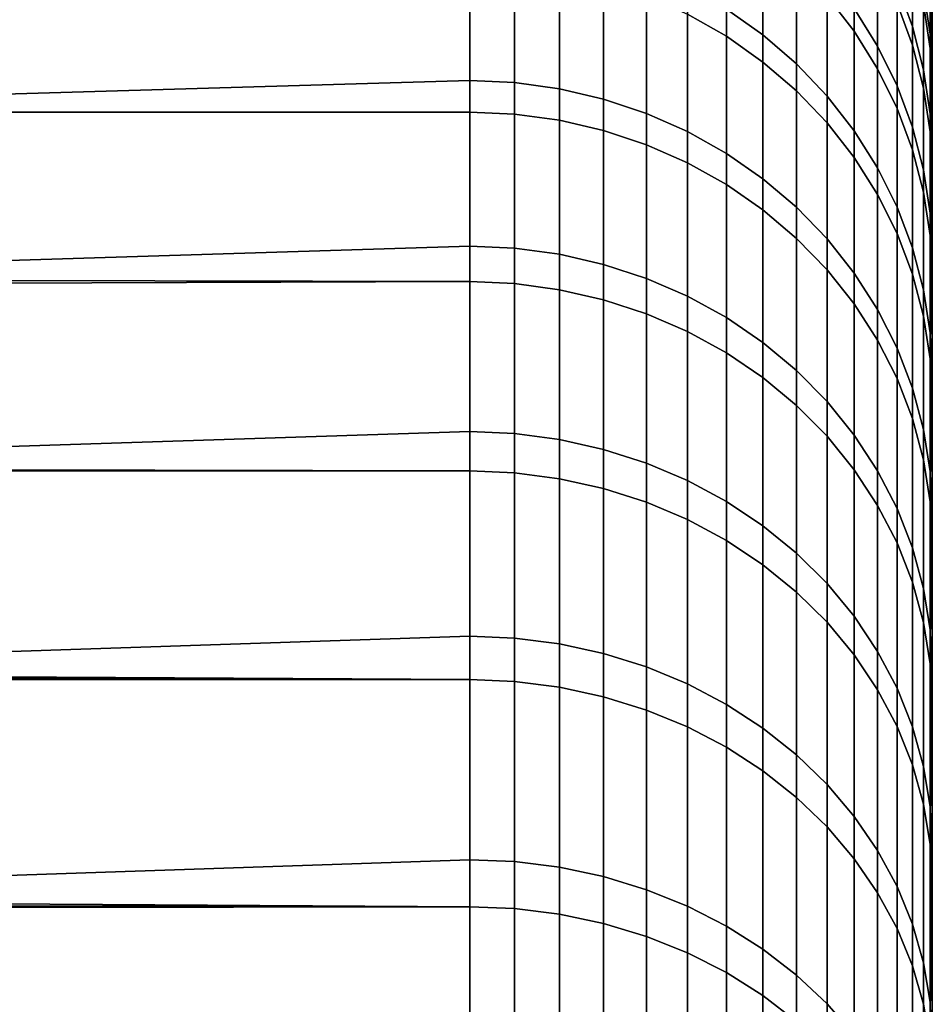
# Model space of a CAD drawing. Header units: metres. Extents: x -28 to 70, y -218 to 28.
# Tile 462 of 463: x 68.47 to 70.44, y 16.75 to 18.87. Entities that reach past the tile are written whole.
import ezdxf

# ---------------------------------------------------------------- set-up
doc = ezdxf.new("R2010")
doc.units = ezdxf.units.M
doc.layers.add('solid_10_261_432_XXX', color=7, linetype='CONTINUOUS')

msp = doc.modelspace()

# ---------------------------------------------------------------- linework, layer by layer
at = {"layer": 'solid_10_261_432_XXX'}
for points in [[(69.909531, 18.885468, 107.783226), (69.909531, 19.162983, 108.700066), (69.993835, 19.114384, 108.713509), (69.993835, 18.837572, 107.798988)], [(69.993835, 19.164396, 119.102211), (69.993835, 18.896404, 120.019348), (70.072784, 18.84071, 120.00161), (70.072784, 19.107912, 119.087173)], [(70.211639, 18.924404, 108.766052), (70.211639, 19.154535, 109.683624), (70.270195, 19.077595, 109.700966), (70.270195, 18.848387, 108.787071)], [(69.993835, 18.837572, 107.798988), (69.993835, 19.114384, 108.713509), (70.072784, 19.058046, 108.729088), (70.072784, 18.782051, 107.817268)], [(70.270195, 19.118101, 118.11515), (70.270195, 18.897705, 119.031204), (70.32074, 18.816305, 119.009537), (70.32074, 19.035753, 118.097427)], [(70.36277, 19.123415, 117.161324), (70.36277, 18.948954, 118.078743), (70.395882, 18.858541, 118.05928), (70.395882, 19.032171, 117.14624)], [(70.072784, 19.107912, 119.087173), (70.072784, 18.84071, 120.00161), (70.145622, 18.777905, 119.981598), (70.145622, 19.044216, 119.070213)], [(70.36277, 18.908804, 109.738998), (70.36277, 19.092091, 110.654694), (70.395882, 19.000996, 110.670662), (70.395882, 18.818583, 109.759331)], [(70.270195, 18.848387, 108.787071), (70.270195, 19.077595, 109.700966), (70.32074, 18.995419, 109.719482), (70.32074, 18.7672, 108.809532)], [(69.439003, 19.056515, 120.070358), (64.5, 18.923189, 120.474022), (64.5, 18.597454, 121.357628), (69.439003, 18.742018, 120.981171)], [(69.535652, 18.737631, 120.979538), (69.535652, 19.052055, 120.068932), (69.439003, 19.056515, 120.070358), (69.439003, 18.742018, 120.981171)], [(69.535652, 19.052055, 120.068932), (69.535652, 18.737631, 120.979538), (69.632835, 18.724245, 120.974548), (69.632835, 19.038445, 120.064598)], [(70.072784, 18.782051, 107.817268), (70.072784, 19.058046, 108.729088), (70.145622, 18.994516, 108.746658), (70.145622, 18.71944, 107.837875)], [(70.419769, 19.066971, 116.214897), (70.419769, 18.93816, 117.130699), (70.434181, 18.842293, 117.114853), (70.434181, 18.970451, 116.20369)], [(69.632835, 19.038445, 120.064598), (69.632835, 18.724245, 120.974548), (69.728157, 18.701986, 120.966263), (69.728157, 19.015814, 120.057388)], [(70.145622, 19.044216, 119.070213), (70.145622, 18.777905, 119.981598), (70.211639, 18.708591, 119.959518), (70.211639, 18.973921, 119.051498)], [(70.32074, 19.035753, 118.097427), (70.32074, 18.816305, 119.009537), (70.36277, 18.730507, 118.986694), (70.36277, 18.948954, 118.078743)], [(70.395882, 19.032171, 117.14624), (70.395882, 18.858541, 118.05928), (70.419769, 18.765388, 118.03923), (70.419769, 18.93816, 117.130699)], [(70.419769, 18.907139, 110.687103), (70.419769, 19.044762, 111.601616), (70.434181, 18.948355, 111.613762), (70.434181, 18.811428, 110.703873)], [(70.434181, 18.948355, 111.613762), (70.434181, 19.041296, 112.529182), (70.439003, 18.90535, 112.105865), (70.439003, 18.853239, 111.643013)], [(69.728157, 19.015814, 120.057388), (69.728157, 18.701986, 120.966263), (69.820686, 18.671072, 120.954742), (69.820686, 18.984381, 120.047371)], [(20.076035, 18.673742, 106.838203), (19.885538, 18.893141, 107.438812), (69.439003, 18.997185, 107.746445), (69.439003, 18.673933, 106.838699)], [(69.535652, 18.992741, 107.74791), (69.535652, 18.669561, 106.840378), (69.439003, 18.673933, 106.838699), (69.439003, 18.997185, 107.746445)], [(69.535652, 18.669561, 106.840378), (69.535652, 18.992741, 107.74791), (69.632835, 18.979172, 107.75238), (69.632835, 18.656223, 106.84549)], [(69.820686, 18.984381, 120.047371), (69.820686, 18.671072, 120.954742), (69.909531, 18.6318, 120.940117), (69.909531, 18.944448, 120.034653)], [(70.145622, 18.71944, 107.837875), (70.145622, 18.994516, 108.746658), (70.211639, 18.924404, 108.766052), (70.211639, 18.650345, 107.860626)], [(70.32074, 18.7672, 108.809532), (70.32074, 18.995419, 109.719482), (70.36277, 18.908804, 109.738998), (70.36277, 18.681625, 108.833199)], [(70.395882, 18.818583, 109.759331), (70.395882, 19.000996, 110.670662), (70.419769, 18.907139, 110.687103), (70.419769, 18.725628, 109.780281)], [(70.439003, 16.499998, 114), (70.439003, 18.999969, 113.965889), (70.439003, 18.995096, 114.431671)], [(70.439003, 16.499998, 114), (70.439003, 16.479481, 113.177376), (70.439003, 18.993423, 113.500168), (70.439003, 18.999969, 113.965889)], [(70.439003, 16.499998, 114), (70.439003, 18.995096, 114.431671), (70.439003, 18.978806, 114.897171), (70.439003, 16.479481, 114.822624)], [(70.439003, 16.479481, 113.177376), (70.439003, 18.975464, 113.034737), (70.439003, 18.993423, 113.500168)], [(69.632835, 18.656223, 106.84549), (69.632835, 18.979172, 107.75238), (69.728157, 18.95661, 107.759804), (69.728157, 18.634047, 106.853996)], [(70.211639, 18.973921, 119.051498), (70.211639, 18.708591, 119.959518), (70.270195, 18.633442, 119.935585), (70.270195, 18.897705, 119.031204)], [(70.434181, 18.970451, 116.20369), (70.439003, 18.861574, 116.289322), (70.439003, 16.418026, 115.642677), (70.439003, 18.912025, 115.826271)], [(70.434181, 18.970451, 116.20369), (70.434181, 18.842293, 117.114853), (70.439003, 18.861574, 116.289322)], [(70.439003, 16.479481, 114.822624), (70.439003, 18.978806, 114.897171), (70.439003, 18.951113, 115.362106)], [(70.439003, 16.479481, 113.177376), (70.439003, 16.418026, 112.357323), (70.439003, 18.946098, 112.569847), (70.439003, 18.975464, 113.034737)], [(69.728157, 18.634047, 106.853996), (69.728157, 18.95661, 107.759804), (69.820686, 18.925274, 107.770119), (69.820686, 18.603245, 106.865807)], [(69.909531, 18.944448, 120.034653), (69.909531, 18.6318, 120.940117), (69.993835, 18.584549, 120.922516), (69.993835, 18.896404, 120.019348)], [(70.36277, 18.948954, 118.078743), (70.36277, 18.730507, 118.986694), (70.395882, 18.641136, 118.962898), (70.395882, 18.858541, 118.05928)], [(70.434181, 18.948355, 111.613762), (70.439003, 18.853239, 111.643013), (70.439003, 18.789793, 111.181541)], [(70.434181, 18.811428, 110.703873), (70.434181, 18.948355, 111.613762), (70.439003, 18.789793, 111.181541), (70.439003, 18.715059, 110.721802)], [(70.439003, 16.479481, 114.822624), (70.439003, 18.951113, 115.362106), (70.439003, 18.912025, 115.826271), (70.439003, 16.418026, 115.642677)], [(70.439003, 16.418026, 112.357323), (70.439003, 18.90535, 112.105865), (70.439003, 18.946098, 112.569847)], [(69.820686, 18.603245, 106.865807), (69.820686, 18.925274, 107.770119), (69.909531, 18.885468, 107.783226), (69.909531, 18.564116, 106.880814)], [(70.211639, 18.650345, 107.860626), (70.211639, 18.924404, 108.766052), (70.270195, 18.848387, 108.787071), (70.270195, 18.575428, 107.885284)], [(70.419769, 18.93816, 117.130699), (70.419769, 18.765388, 118.03923), (70.434181, 18.670395, 118.018784), (70.434181, 18.842293, 117.114853)], [(70.270195, 18.897705, 119.031204), (70.270195, 18.633442, 119.935585), (70.32074, 18.553181, 119.910019), (70.32074, 18.816305, 119.009537)], [(70.36277, 18.681625, 108.833199), (70.36277, 18.908804, 109.738998), (70.395882, 18.818583, 109.759331), (70.395882, 18.592487, 108.857849)], [(70.419769, 18.725628, 109.780281), (70.419769, 18.907139, 110.687103), (70.434181, 18.811428, 110.703873), (70.434181, 18.630835, 109.801643)], [(70.439003, 16.418026, 112.357323), (70.439003, 16.315695, 111.540733), (70.439003, 18.853239, 111.643013), (70.439003, 18.90535, 112.105865)], [(69.909531, 18.564116, 106.880814), (69.909531, 18.885468, 107.783226), (69.993835, 18.837572, 107.798988), (69.993835, 18.517035, 106.898865)], [(69.993835, 18.896404, 120.019348), (69.993835, 18.584549, 120.922516), (70.072784, 18.529774, 120.902115), (70.072784, 18.84071, 120.00161)], [(70.395882, 18.858541, 118.05928), (70.395882, 18.641136, 118.962898), (70.419769, 18.549057, 118.938385), (70.419769, 18.765388, 118.03923)], [(70.434181, 18.842293, 117.114853), (70.439003, 18.799791, 116.750969), (70.439003, 18.861574, 116.289322)], [(70.439003, 16.418026, 115.642677), (70.439003, 18.861574, 116.289322), (70.439003, 18.799791, 116.750969), (70.439003, 16.315695, 116.459267)], [(69.993835, 18.517035, 106.898865), (69.993835, 18.837572, 107.798988), (70.072784, 18.782051, 107.817268), (70.072784, 18.462458, 106.9198)], [(70.072784, 18.84071, 120.00161), (70.072784, 18.529774, 120.902115), (70.145622, 18.468002, 120.879105), (70.145622, 18.777905, 119.981598)], [(70.270195, 18.575428, 107.885284), (70.270195, 18.848387, 108.787071), (70.32074, 18.7672, 108.809532), (70.32074, 18.495417, 107.911621)], [(70.434181, 18.842293, 117.114853), (70.439003, 18.726704, 117.211006), (70.439003, 16.315695, 116.459267), (70.439003, 18.799791, 116.750969)], [(70.434181, 18.842293, 117.114853), (70.434181, 18.670395, 118.018784), (70.439003, 18.726704, 117.211006)], [(70.439003, 16.315695, 111.540733), (70.439003, 18.789793, 111.181541), (70.439003, 18.853239, 111.643013)], [(70.32074, 18.816305, 119.009537), (70.32074, 18.553181, 119.910019), (70.36277, 18.46858, 119.883064), (70.36277, 18.730507, 118.986694)], [(70.395882, 18.592487, 108.857849), (70.395882, 18.818583, 109.759331), (70.419769, 18.725628, 109.780281), (70.419769, 18.50065, 108.883247)], [(70.434181, 18.811428, 110.703873), (70.439003, 18.715059, 110.721802), (70.439003, 18.62908, 110.264038)], [(70.434181, 18.630835, 109.801643), (70.434181, 18.811428, 110.703873), (70.439003, 18.62908, 110.264038)], [(70.072784, 18.462458, 106.9198), (70.072784, 18.782051, 107.817268), (70.145622, 18.71944, 107.837875), (70.145622, 18.400913, 106.943398)], [(70.145622, 18.777905, 119.981598), (70.145622, 18.468002, 120.879105), (70.211639, 18.399834, 120.853714), (70.211639, 18.708591, 119.959518)], [(70.439003, 16.315695, 111.540733), (70.439003, 16.172825, 110.730492), (70.439003, 18.715059, 110.721802), (70.439003, 18.789793, 111.181541)], [(70.32074, 18.495417, 107.911621), (70.32074, 18.7672, 108.809532), (70.36277, 18.681625, 108.833199), (70.36277, 18.411081, 107.939384)], [(70.419769, 18.765388, 118.03923), (70.419769, 18.549057, 118.938385), (70.434181, 18.45516, 118.913383), (70.434181, 18.670395, 118.018784)], [(69.439003, 18.742018, 120.981171), (64.5, 18.597454, 121.357628), (64.5, 18.230488, 122.224922), (69.439003, 18.384014, 121.875786)], [(69.535652, 18.379711, 121.87394), (69.535652, 18.737631, 120.979538), (69.439003, 18.742018, 120.981171), (69.439003, 18.384014, 121.875786)], [(69.535652, 18.737631, 120.979538), (69.535652, 18.379711, 121.87394), (69.632835, 18.366581, 121.868317), (69.632835, 18.724245, 120.974548)], [(70.36277, 18.730507, 118.986694), (70.36277, 18.46858, 119.883064), (70.395882, 18.380461, 119.854996), (70.395882, 18.641136, 118.962898)], [(69.632835, 18.724245, 120.974548), (69.632835, 18.366581, 121.868317), (69.728157, 18.344748, 121.858963), (69.728157, 18.701986, 120.966263)], [(70.145622, 18.400913, 106.943398), (70.145622, 18.71944, 107.837875), (70.211639, 18.650345, 107.860626), (70.211639, 18.332993, 106.969444)], [(70.211639, 18.708591, 119.959518), (70.211639, 18.399834, 120.853714), (70.270195, 18.325926, 120.82618), (70.270195, 18.633442, 119.935585)], [(70.419769, 18.50065, 108.883247), (70.419769, 18.725628, 109.780281), (70.434181, 18.630835, 109.801643), (70.434181, 18.406996, 108.909149)], [(70.434181, 18.670395, 118.018784), (70.439003, 18.642365, 117.66909), (70.439003, 18.726704, 117.211006)], [(70.439003, 16.315695, 116.459267), (70.439003, 18.726704, 117.211006), (70.439003, 18.642365, 117.66909), (70.439003, 16.172825, 117.269508)], [(70.439003, 16.172825, 110.730492), (70.439003, 15.989818, 109.92868), (70.439003, 18.62908, 110.264038), (70.439003, 18.715059, 110.721802)], [(69.728157, 18.701986, 120.966263), (69.728157, 18.344748, 121.858963), (69.820686, 18.314425, 121.84597), (69.820686, 18.671072, 120.954742)], [(20.284962, 18.432409, 106.238152), (20.076035, 18.673742, 106.838203), (69.439003, 18.673933, 106.838699), (69.439003, 18.307333, 105.947571)], [(69.535652, 18.669561, 106.840378), (69.535652, 18.303047, 105.949455), (69.439003, 18.307333, 105.947571), (69.439003, 18.673933, 106.838699)], [(69.535652, 18.303047, 105.949455), (69.535652, 18.669561, 106.840378), (69.632835, 18.656223, 106.84549), (69.632835, 18.28997, 105.955208)], [(69.820686, 18.671072, 120.954742), (69.820686, 18.314425, 121.84597), (69.909531, 18.275902, 121.829468), (69.909531, 18.6318, 120.940117)], [(70.36277, 18.411081, 107.939384), (70.36277, 18.681625, 108.833199), (70.395882, 18.592487, 108.857849), (70.395882, 18.323235, 107.9683)], [(70.434181, 18.670395, 118.018784), (70.439003, 18.546825, 118.124954), (70.439003, 18.642365, 117.66909)], [(70.434181, 18.670395, 118.018784), (70.434181, 18.45516, 118.913383), (70.439003, 18.546825, 118.124954)], [(69.632835, 18.28997, 105.955208), (69.632835, 18.656223, 106.84549), (69.728157, 18.634047, 106.853996), (69.728157, 18.268229, 105.964775)], [(70.211639, 18.332993, 106.969444), (70.211639, 18.650345, 107.860626), (70.270195, 18.575428, 107.885284), (70.270195, 18.259352, 106.997688)], [(70.439003, 16.172825, 117.269508), (70.439003, 18.642365, 117.66909), (70.439003, 18.546825, 118.124954), (70.439003, 15.989818, 118.07132)], [(69.728157, 18.268229, 105.964775), (69.728157, 18.634047, 106.853996), (69.820686, 18.603245, 106.865807), (69.820686, 18.238031, 105.978058)], [(69.909531, 18.6318, 120.940117), (69.909531, 18.275902, 121.829468), (69.993835, 18.229553, 121.809616), (69.993835, 18.584549, 120.922516)], [(70.270195, 18.633442, 119.935585), (70.270195, 18.325926, 120.82618), (70.32074, 18.246988, 120.796776), (70.32074, 18.553181, 119.910019)], [(70.395882, 18.641136, 118.962898), (70.395882, 18.380461, 119.854996), (70.419769, 18.289669, 119.826073), (70.419769, 18.549057, 118.938385)], [(70.434181, 18.630835, 109.801643), (70.439003, 18.62908, 110.264038), (70.439003, 18.531895, 109.808479)], [(70.434181, 18.630835, 109.801643), (70.439003, 18.531895, 109.808479), (70.439003, 18.42358, 109.355469)], [(70.434181, 18.406996, 108.909149), (70.434181, 18.630835, 109.801643), (70.439003, 18.42358, 109.355469)], [(70.439003, 15.989818, 109.92868), (70.439003, 18.531895, 109.808479), (70.439003, 18.62908, 110.264038)], [(69.820686, 18.238031, 105.978058), (69.820686, 18.603245, 106.865807), (69.909531, 18.564116, 106.880814), (69.909531, 18.199671, 105.994926)], [(69.993835, 18.584549, 120.922516), (69.993835, 18.229553, 121.809616), (70.072784, 18.175823, 121.786598), (70.072784, 18.529774, 120.902115)], [(70.395882, 18.323235, 107.9683), (70.395882, 18.592487, 108.857849), (70.419769, 18.50065, 108.883247), (70.419769, 18.232727, 107.998093)], [(69.909531, 18.199671, 105.994926), (69.909531, 18.564116, 106.880814), (69.993835, 18.517035, 106.898865), (69.993835, 18.153515, 106.015228)], [(70.270195, 18.259352, 106.997688), (70.270195, 18.575428, 107.885284), (70.32074, 18.495417, 107.911621), (70.32074, 18.1807, 107.027847)], [(70.32074, 18.553181, 119.910019), (70.32074, 18.246988, 120.796776), (70.36277, 18.163786, 120.765785), (70.36277, 18.46858, 119.883064)], [(70.419769, 18.549057, 118.938385), (70.419769, 18.289669, 119.826073), (70.434181, 18.197084, 119.796585), (70.434181, 18.45516, 118.913383)], [(70.434181, 18.45516, 118.913383), (70.439003, 18.440134, 118.578369), (70.439003, 18.546825, 118.124954)], [(70.439003, 15.989818, 118.07132), (70.439003, 18.546825, 118.124954), (70.439003, 18.440134, 118.578369)], [(69.993835, 18.153515, 106.015228), (69.993835, 18.517035, 106.898865), (70.072784, 18.462458, 106.9198), (70.072784, 18.10001, 106.038765)], [(70.072784, 18.529774, 120.902115), (70.072784, 18.175823, 121.786598), (70.145622, 18.115234, 121.760635), (70.145622, 18.468002, 120.879105)], [(70.439003, 15.989818, 109.92868), (70.439003, 15.76691, 109.136414), (70.439003, 18.42358, 109.355469), (70.439003, 18.531895, 109.808479)], [(70.32074, 18.1807, 107.027847), (70.32074, 18.495417, 107.911621), (70.36277, 18.411081, 107.939384), (70.36277, 18.097801, 107.059639)], [(70.419769, 18.232727, 107.998093), (70.419769, 18.50065, 108.883247), (70.434181, 18.406996, 108.909149), (70.434181, 18.14043, 108.028481)], [(70.072784, 18.10001, 106.038765), (70.072784, 18.462458, 106.9198), (70.145622, 18.400913, 106.943398), (70.145622, 18.039673, 106.0653)], [(70.145622, 18.468002, 120.879105), (70.145622, 18.115234, 121.760635), (70.211639, 18.048367, 121.731995), (70.211639, 18.399834, 120.853714)], [(70.36277, 18.46858, 119.883064), (70.36277, 18.163786, 120.765785), (70.395882, 18.07712, 120.733505), (70.395882, 18.380461, 119.854996)], [(70.434181, 18.45516, 118.913383), (70.439003, 18.322359, 119.02903), (70.439003, 18.440134, 118.578369)], [(70.434181, 18.45516, 118.913383), (70.434181, 18.197084, 119.796585), (70.439003, 18.322359, 119.02903)], [(20.512863, 18.168386, 105.638794), (20.284962, 18.432409, 106.238152), (69.439003, 18.307333, 105.947571)], [(70.439003, 15.989818, 118.07132), (70.439003, 18.440134, 118.578369), (70.439003, 18.322359, 119.02903), (70.439003, 15.76691, 118.863586)], [(70.36277, 18.097801, 107.059639), (70.36277, 18.411081, 107.939384), (70.395882, 18.323235, 107.9683), (70.395882, 18.01145, 107.092758)], [(70.434181, 18.406996, 108.909149), (70.439003, 18.42358, 109.355469), (70.439003, 18.304197, 108.905258)], [(70.439003, 15.76691, 109.136414), (70.439003, 18.304197, 108.905258), (70.439003, 18.42358, 109.355469)], [(70.145622, 18.039673, 106.0653), (70.145622, 18.400913, 106.943398), (70.211639, 18.332993, 106.969444), (70.211639, 17.973085, 106.094589)], [(70.211639, 18.399834, 120.853714), (70.211639, 18.048367, 121.731995), (70.270195, 17.97587, 121.700935), (70.270195, 18.325926, 120.82618)], [(70.434181, 18.406996, 108.909149), (70.439003, 18.304197, 108.905258), (70.439003, 18.173801, 108.458069)], [(70.434181, 18.14043, 108.028481), (70.434181, 18.406996, 108.909149), (70.439003, 18.173801, 108.458069)], [(69.439003, 18.384014, 121.875786), (64.5, 18.230488, 122.224922), (64.5, 17.823101, 123.073982), (69.439003, 17.983337, 122.752121)], [(69.535652, 17.979128, 122.750069), (69.535652, 18.379711, 121.87394), (69.439003, 18.384014, 121.875786), (69.439003, 17.983337, 122.752121)], [(69.535652, 18.379711, 121.87394), (69.535652, 17.979128, 122.750069), (69.632835, 17.966284, 122.74382), (69.632835, 18.366581, 121.868317)], [(69.632835, 18.366581, 121.868317), (69.632835, 17.966284, 122.74382), (69.728157, 17.944927, 122.733421), (69.728157, 18.344748, 121.858963)], [(70.395882, 18.380461, 119.854996), (70.395882, 18.07712, 120.733505), (70.419769, 17.987827, 120.700241), (70.419769, 18.289669, 119.826073)], [(69.728157, 18.344748, 121.858963), (69.728157, 17.944927, 122.733421), (69.820686, 17.915264, 122.718987), (69.820686, 18.314425, 121.84597)], [(70.211639, 17.973085, 106.094589), (70.211639, 18.332993, 106.969444), (70.270195, 18.259352, 106.997688), (70.270195, 17.90089, 106.126343)], [(70.270195, 18.325926, 120.82618), (70.270195, 17.97587, 121.700935), (70.32074, 17.898441, 121.667763), (70.32074, 18.246988, 120.796776)], [(70.395882, 18.01145, 107.092758), (70.395882, 18.323235, 107.9683), (70.419769, 18.232727, 107.998093), (70.419769, 17.922482, 107.126877)], [(20.634071, 18.027565, 105.339348), (20.512863, 18.168386, 105.638794), (69.439003, 18.307333, 105.947571), (69.439003, 17.898237, 105.075142)], [(69.535652, 18.303047, 105.949455), (69.535652, 17.894047, 105.077225), (69.439003, 17.898237, 105.075142), (69.439003, 18.307333, 105.947571)], [(69.535652, 17.894047, 105.077225), (69.535652, 18.303047, 105.949455), (69.632835, 18.28997, 105.955208), (69.632835, 17.881262, 105.083603)], [(69.820686, 18.314425, 121.84597), (69.820686, 17.915264, 122.718987), (69.909531, 17.877581, 122.700645), (69.909531, 18.275902, 121.829468)], [(70.434181, 18.197084, 119.796585), (70.439003, 18.193583, 119.476639), (70.439003, 18.322359, 119.02903)], [(70.439003, 15.76691, 118.863586), (70.439003, 18.322359, 119.02903), (70.439003, 18.193583, 119.476639)], [(70.439003, 15.76691, 109.136414), (70.439003, 15.504929, 108.356667), (70.439003, 18.173801, 108.458069), (70.439003, 18.304197, 108.905258)], [(69.632835, 17.881262, 105.083603), (69.632835, 18.28997, 105.955208), (69.728157, 18.268229, 105.964775), (69.728157, 17.860006, 105.0942)], [(70.419769, 18.289669, 119.826073), (70.419769, 17.987827, 120.700241), (70.434181, 17.896769, 120.666328), (70.434181, 18.197084, 119.796585)], [(69.728157, 17.860006, 105.0942), (69.728157, 18.268229, 105.964775), (69.820686, 18.238031, 105.978058), (69.820686, 17.830484, 105.108925)], [(69.909531, 18.275902, 121.829468), (69.909531, 17.877581, 122.700645), (69.993835, 17.832241, 122.678581), (69.993835, 18.229553, 121.809616)], [(70.270195, 17.90089, 106.126343), (70.270195, 18.259352, 106.997688), (70.32074, 18.1807, 107.027847), (70.32074, 17.823784, 106.160263)], [(69.820686, 17.830484, 105.108925), (69.820686, 18.238031, 105.978058), (69.909531, 18.199671, 105.994926), (69.909531, 17.79298, 105.127625)], [(70.32074, 18.246988, 120.796776), (70.32074, 17.898441, 121.667763), (70.36277, 17.816828, 121.632797), (70.36277, 18.163786, 120.765785)], [(69.993835, 18.229553, 121.809616), (69.993835, 17.832241, 122.678581), (70.072784, 17.779684, 122.653008), (70.072784, 18.175823, 121.786598)], [(70.419769, 17.922482, 107.126877), (70.419769, 18.232727, 107.998093), (70.434181, 18.14043, 108.028481), (70.434181, 17.831755, 107.161667)], [(69.909531, 17.79298, 105.127625), (69.909531, 18.199671, 105.994926), (69.993835, 18.153515, 106.015228), (69.993835, 17.747854, 105.150124)], [(70.434181, 18.197084, 119.796585), (70.439003, 18.053864, 119.920982), (70.439003, 18.193583, 119.476639)], [(70.434181, 18.197084, 119.796585), (70.434181, 17.896769, 120.666328), (70.439003, 18.053864, 119.920982)], [(70.072784, 18.175823, 121.786598), (70.072784, 17.779684, 122.653008), (70.145622, 17.720415, 122.624161), (70.145622, 18.115234, 121.760635)], [(70.32074, 17.823784, 106.160263), (70.32074, 18.1807, 107.027847), (70.36277, 18.097801, 107.059639), (70.36277, 17.74251, 106.196007)], [(70.434181, 18.14043, 108.028481), (70.439003, 18.173801, 108.458069), (70.439003, 18.032492, 108.014244)], [(70.439003, 15.76691, 118.863586), (70.439003, 18.193583, 119.476639), (70.439003, 18.053864, 119.920982), (70.439003, 15.504929, 119.643333)], [(70.439003, 15.504929, 108.356667), (70.439003, 18.032492, 108.014244), (70.439003, 18.173801, 108.458069)], [(69.993835, 17.747854, 105.150124), (69.993835, 18.153515, 106.015228), (70.072784, 18.10001, 106.038765), (70.072784, 17.695545, 105.176208)], [(70.36277, 18.163786, 120.765785), (70.36277, 17.816828, 121.632797), (70.395882, 17.731817, 121.596382), (70.395882, 18.07712, 120.733505)], [(70.434181, 18.14043, 108.028481), (70.439003, 18.032492, 108.014244), (70.439003, 17.88035, 107.574028)], [(70.434181, 17.831755, 107.161667), (70.434181, 18.14043, 108.028481), (70.439003, 17.88035, 107.574028)], [(70.145622, 18.115234, 121.760635), (70.145622, 17.720415, 122.624161), (70.211639, 17.655005, 122.592323), (70.211639, 18.048367, 121.731995)], [(70.072784, 17.695545, 105.176208), (70.072784, 18.10001, 106.038765), (70.145622, 18.039673, 106.0653), (70.145622, 17.636557, 105.20562)], [(70.36277, 17.74251, 106.196007), (70.36277, 18.097801, 107.059639), (70.395882, 18.01145, 107.092758), (70.395882, 17.657854, 106.233246)], [(70.395882, 18.07712, 120.733505), (70.395882, 17.731817, 121.596382), (70.419769, 17.64423, 121.558861), (70.419769, 17.987827, 120.700241)], [(70.211639, 18.048367, 121.731995), (70.211639, 17.655005, 122.592323), (70.270195, 17.584087, 122.557816), (70.270195, 17.97587, 121.700935)], [(70.434181, 17.896769, 120.666328), (70.439003, 17.90329, 120.361771), (70.439003, 18.053864, 119.920982)], [(70.439003, -15.504929, 119.643333), (70.439003, 18.053864, 119.920982), (70.439003, 17.90329, 120.361771), (70.439003, -18.053864, 119.920982)], [(70.439003, 15.504929, 119.643333), (70.439003, 18.053864, 119.920982), (70.439003, -15.504929, 119.643333)], [(20.760149, 17.880756, 105.040169), (20.634071, 18.027565, 105.339348), (69.439003, 17.898237, 105.075142)], [(70.145622, 17.636557, 105.20562), (70.145622, 18.039673, 106.0653), (70.211639, 17.973085, 106.094589), (70.211639, 17.571457, 105.238083)], [(70.439003, -17.717447, 107.137634), (70.439003, 17.88035, 107.574028), (70.439003, 18.032492, 108.014244), (70.439003, -17.88035, 107.574028)], [(70.439003, 15.504929, 108.356667), (70.439003, -18.032492, 108.014244), (70.439003, -17.88035, 107.574028), (70.439003, 18.032492, 108.014244)], [(70.395882, 17.657854, 106.233246), (70.395882, 18.01145, 107.092758), (70.419769, 17.922482, 107.126877), (70.419769, 17.570633, 106.271606)], [(69.439003, 17.983337, 122.752121), (64.5, 17.823101, 123.073982), (64.5, 17.376196, 123.902916), (69.439003, 17.540916, 123.608139)], [(69.535652, 17.53681, 123.605888), (69.535652, 17.979128, 122.750069), (69.439003, 17.983337, 122.752121), (69.439003, 17.540916, 123.608139)], [(70.419769, 17.987827, 120.700241), (70.419769, 17.64423, 121.558861), (70.434181, 17.554911, 121.520592), (70.434181, 17.896769, 120.666328)], [(69.535652, 17.979128, 122.750069), (69.535652, 17.53681, 123.605888), (69.632835, 17.524281, 123.599022), (69.632835, 17.966284, 122.74382)], [(69.632835, 17.966284, 122.74382), (69.632835, 17.524281, 123.599022), (69.728157, 17.50345, 123.587616), (69.728157, 17.944927, 122.733421)], [(70.211639, 17.571457, 105.238083), (70.211639, 17.973085, 106.094589), (70.270195, 17.90089, 106.126343), (70.270195, 17.500875, 105.273277)], [(70.270195, 17.97587, 121.700935), (70.270195, 17.584087, 122.557816), (70.32074, 17.508347, 122.52095), (70.32074, 17.898441, 121.667763)], [(69.728157, 17.944927, 122.733421), (69.728157, 17.50345, 123.587616), (69.820686, 17.474516, 123.571762), (69.820686, 17.915264, 122.718987)], [(70.419769, 17.570633, 106.271606), (70.419769, 17.922482, 107.126877), (70.434181, 17.831755, 107.161667), (70.434181, 17.481688, 106.31073)], [(20.891144, 17.727789, 104.741196), (20.760149, 17.880756, 105.040169), (69.439003, 17.898237, 105.075142), (69.439003, 17.447594, 104.223419)], [(69.535652, 17.894047, 105.077225), (69.535652, 17.443508, 104.225708), (69.439003, 17.447594, 104.223419), (69.439003, 17.898237, 105.075142)], [(69.820686, 17.915264, 122.718987), (69.820686, 17.474516, 123.571762), (69.909531, 17.437761, 123.551628), (69.909531, 17.877581, 122.700645)], [(70.270195, 17.500875, 105.273277), (70.270195, 17.90089, 106.126343), (70.32074, 17.823784, 106.160263), (70.32074, 17.425493, 105.310867)], [(70.32074, 17.898441, 121.667763), (70.32074, 17.508347, 122.52095), (70.36277, 17.428511, 122.482094), (70.36277, 17.816828, 121.632797)], [(70.434181, 17.896769, 120.666328), (70.439003, 17.74197, 120.798706), (70.439003, 17.90329, 120.361771)], [(70.439003, -18.053864, 119.920982), (70.439003, 17.90329, 120.361771), (70.439003, 17.74197, 120.798706), (70.439003, -17.90329, 120.361771)], [(69.535652, 17.443508, 104.225708), (69.535652, 17.894047, 105.077225), (69.632835, 17.881262, 105.083603), (69.632835, 17.431047, 104.232689)], [(69.632835, 17.431047, 104.232689), (69.632835, 17.881262, 105.083603), (69.728157, 17.860006, 105.0942), (69.728157, 17.410326, 104.244301)], [(69.909531, 17.877581, 122.700645), (69.909531, 17.437761, 123.551628), (69.993835, 17.393538, 123.527405), (69.993835, 17.832241, 122.678581)], [(70.434181, 17.896769, 120.666328), (70.434181, 17.554911, 121.520592), (70.439003, 17.74197, 120.798706)], [(70.434181, 17.831755, 107.161667), (70.439003, 17.88035, 107.574028), (70.439003, 17.717447, 107.137634)], [(70.439003, -17.543905, 106.705391), (70.439003, 17.717447, 107.137634), (70.439003, 17.88035, 107.574028), (70.439003, -17.717447, 107.137634)], [(69.728157, 17.410326, 104.244301), (69.728157, 17.860006, 105.0942), (69.820686, 17.830484, 105.108925), (69.820686, 17.381548, 104.260429)], [(69.820686, 17.381548, 104.260429), (69.820686, 17.830484, 105.108925), (69.909531, 17.79298, 105.127625), (69.909531, 17.344986, 104.280914)], [(69.993835, 17.832241, 122.678581), (69.993835, 17.393538, 123.527405), (70.072784, 17.342272, 123.499329), (70.072784, 17.779684, 122.653008)], [(70.32074, 17.425493, 105.310867), (70.32074, 17.823784, 106.160263), (70.36277, 17.74251, 106.196007), (70.36277, 17.346035, 105.350487)], [(70.36277, 17.816828, 121.632797), (70.36277, 17.428511, 122.482094), (70.395882, 17.345354, 122.441628), (70.395882, 17.731817, 121.596382)], [(70.434181, 17.831755, 107.161667), (70.439003, 17.717447, 107.137634), (70.439003, 17.543905, 106.705391)], [(70.434181, 17.481688, 106.31073), (70.434181, 17.831755, 107.161667), (70.439003, 17.543905, 106.705391)], [(69.909531, 17.344986, 104.280914), (69.909531, 17.79298, 105.127625), (69.993835, 17.747854, 105.150124), (69.993835, 17.300999, 104.305565)], [(70.072784, 17.779684, 122.653008), (70.072784, 17.342272, 123.499329), (70.145622, 17.284462, 123.467659), (70.145622, 17.720415, 122.624161)], [(21.027077, 17.568527, 104.442444), (20.891144, 17.727789, 104.741196), (69.439003, 17.447594, 104.223419)], [(69.993835, 17.300999, 104.305565), (69.993835, 17.747854, 105.150124), (70.072784, 17.695545, 105.176208), (70.072784, 17.250006, 104.334137)], [(70.36277, 17.346035, 105.350487), (70.36277, 17.74251, 106.196007), (70.395882, 17.657854, 106.233246), (70.395882, 17.263271, 105.391762)], [(70.395882, 17.731817, 121.596382), (70.395882, 17.345354, 122.441628), (70.419769, 17.259676, 122.399925), (70.419769, 17.64423, 121.558861)], [(70.434181, 17.554911, 121.520592), (70.439003, 17.569981, 121.231583), (70.439003, 17.74197, 120.798706)], [(70.439003, -17.90329, 120.361771), (70.439003, 17.74197, 120.798706), (70.439003, 17.569981, 121.231583), (70.439003, -17.74197, 120.798706)], [(70.145622, 17.720415, 122.624161), (70.145622, 17.284462, 123.467659), (70.211639, 17.220661, 123.432716), (70.211639, 17.655005, 122.592323)], [(70.439003, -17.359827, 106.277542), (70.439003, 17.543905, 106.705391), (70.439003, 17.717447, 107.137634), (70.439003, -17.543905, 106.705391)], [(70.072784, 17.250006, 104.334137), (70.072784, 17.695545, 105.176208), (70.145622, 17.636557, 105.20562), (70.145622, 17.192503, 104.366356)], [(70.211639, 17.655005, 122.592323), (70.211639, 17.220661, 123.432716), (70.270195, 17.151489, 123.394821), (70.270195, 17.584087, 122.557816)], [(70.395882, 17.263271, 105.391762), (70.395882, 17.657854, 106.233246), (70.419769, 17.570633, 106.271606), (70.419769, 17.177999, 105.43428)], [(70.419769, 17.64423, 121.558861), (70.419769, 17.259676, 122.399925), (70.434181, 17.172304, 122.357407), (70.434181, 17.554911, 121.520592)], [(70.145622, 17.192503, 104.366356), (70.145622, 17.636557, 105.20562), (70.211639, 17.571457, 105.238083), (70.211639, 17.129042, 104.401917)], [(70.270195, 17.584087, 122.557816), (70.270195, 17.151489, 123.394821), (70.32074, 17.07761, 123.354355), (70.32074, 17.508347, 122.52095)], [(21.167971, 17.402889, 104.144066), (21.027077, 17.568527, 104.442444), (69.439003, 17.447594, 104.223419)], [(70.211639, 17.129042, 104.401917), (70.211639, 17.571457, 105.238083), (70.270195, 17.500875, 105.273277), (70.270195, 17.060238, 104.440468)], [(70.419769, 17.177999, 105.43428), (70.419769, 17.570633, 106.271606), (70.434181, 17.481688, 106.31073), (70.434181, 17.091042, 105.477638)], [(70.434181, 17.554911, 121.520592), (70.439003, 17.387424, 121.660126), (70.439003, 17.569981, 121.231583)], [(70.439003, -17.74197, 120.798706), (70.439003, 17.569981, 121.231583), (70.439003, 17.387424, 121.660126), (70.439003, -17.569981, 121.231583)], [(69.439003, 17.540916, 123.608139), (64.5, 17.376196, 123.902916), (64.5, 16.890768, 124.7099), (69.439003, 17.057777, 124.441849)], [(69.535652, 17.053785, 124.439407), (69.535652, 17.53681, 123.605888), (69.439003, 17.540916, 123.608139), (69.439003, 17.057777, 124.441849)], [(69.535652, 17.53681, 123.605888), (69.535652, 17.053785, 124.439407), (69.632835, 17.041601, 124.431946), (69.632835, 17.524281, 123.599022)], [(70.434181, 17.554911, 121.520592), (70.434181, 17.172304, 122.357407), (70.439003, 17.387424, 121.660126)], [(70.434181, 17.481688, 106.31073), (70.439003, 17.543905, 106.705391), (70.439003, 17.359827, 106.277542)], [(70.439003, -17.1653, 105.854294), (70.439003, 17.359827, 106.277542), (70.439003, 17.543905, 106.705391), (70.439003, -17.359827, 106.277542)], [(69.632835, 17.524281, 123.599022), (69.632835, 17.041601, 124.431946), (69.728157, 17.021343, 124.419548), (69.728157, 17.50345, 123.587616)], [(69.728157, 17.50345, 123.587616), (69.728157, 17.021343, 124.419548), (69.820686, 16.993208, 124.402321), (69.820686, 17.474516, 123.571762)], [(70.270195, 17.060238, 104.440468), (70.270195, 17.500875, 105.273277), (70.32074, 17.425493, 105.310867), (70.32074, 16.986752, 104.481651)], [(70.32074, 17.508347, 122.52095), (70.32074, 17.07761, 123.354355), (70.36277, 16.999741, 123.311707), (70.36277, 17.428511, 122.482094)], [(69.820686, 17.474516, 123.571762), (69.820686, 16.993208, 124.402321), (69.909531, 16.957464, 124.38044), (69.909531, 17.437761, 123.551628)], [(70.434181, 17.481688, 106.31073), (70.439003, 17.359827, 106.277542), (70.439003, 17.1653, 105.854294)], [(70.434181, 17.091042, 105.477638), (70.434181, 17.481688, 106.31073), (70.439003, 17.1653, 105.854294)], [(21.313931, 17.230652, 103.845955), (21.167971, 17.402889, 104.144066), (69.439003, 17.447594, 104.223419), (69.439003, 16.956451, 103.394402)], [(69.535652, 17.443508, 104.225708), (69.535652, 16.95248, 103.396881), (69.439003, 16.956451, 103.394402), (69.439003, 17.447594, 104.223419)], [(69.535652, 16.95248, 103.396881), (69.535652, 17.443508, 104.225708), (69.632835, 17.431047, 104.232689), (69.632835, 16.940369, 103.404457)], [(69.632835, 16.940369, 103.404457), (69.632835, 17.431047, 104.232689), (69.728157, 17.410326, 104.244301), (69.728157, 16.920233, 103.417053)], [(69.909531, 17.437761, 123.551628), (69.909531, 16.957464, 124.38044), (69.993835, 16.914457, 124.354118), (69.993835, 17.393538, 123.527405)], [(69.728157, 16.920233, 103.417053), (69.728157, 17.410326, 104.244301), (69.820686, 17.381548, 104.260429), (69.820686, 16.892263, 103.43454)], [(70.32074, 16.986752, 104.481651), (70.32074, 17.425493, 105.310867), (70.36277, 17.346035, 105.350487), (70.36277, 16.909296, 104.525047)], [(70.36277, 17.428511, 122.482094), (70.36277, 16.999741, 123.311707), (70.395882, 16.918629, 123.267273), (70.395882, 17.345354, 122.441628)], [(69.993835, 17.393538, 123.527405), (69.993835, 16.914457, 124.354118), (70.072784, 16.864605, 124.323601), (70.072784, 17.342272, 123.499329)], [(70.434181, 17.172304, 122.357407), (70.439003, 17.194433, 122.084023), (70.439003, 17.387424, 121.660126)], [(70.439003, -17.569981, 121.231583), (70.439003, 17.387424, 121.660126), (70.439003, 17.194433, 122.084023), (70.439003, -17.387424, 121.660126)], [(69.820686, 16.892263, 103.43454), (69.820686, 17.381548, 104.260429), (69.909531, 17.344986, 104.280914), (69.909531, 16.856731, 103.456764)], [(69.909531, 16.856731, 103.456764), (69.909531, 17.344986, 104.280914), (69.993835, 17.300999, 104.305565), (69.993835, 16.813982, 103.483505)], [(70.36277, 16.909296, 104.525047), (70.36277, 17.346035, 105.350487), (70.395882, 17.263271, 105.391762), (70.395882, 16.828615, 104.570259)], [(70.395882, 17.345354, 122.441628), (70.395882, 16.918629, 123.267273), (70.419769, 16.835058, 123.221497), (70.419769, 17.259676, 122.399925)], [(70.439003, -16.960464, 105.435966), (70.439003, 17.1653, 105.854294), (70.439003, 17.359827, 106.277542), (70.439003, -17.1653, 105.854294)], [(70.072784, 17.342272, 123.499329), (70.072784, 16.864605, 124.323601), (70.145622, 16.808386, 124.289185), (70.145622, 17.284462, 123.467659)], [(69.993835, 16.813982, 103.483505), (69.993835, 17.300999, 104.305565), (70.072784, 17.250006, 104.334137), (70.072784, 16.764425, 103.514503)], [(70.145622, 17.284462, 123.467659), (70.145622, 16.808386, 124.289185), (70.211639, 16.746344, 124.251205), (70.211639, 17.220661, 123.432716)], [(70.395882, 16.828615, 104.570259), (70.395882, 17.263271, 105.391762), (70.419769, 17.177999, 105.43428), (70.419769, 16.745489, 104.616837)], [(70.419769, 17.259676, 122.399925), (70.419769, 16.835058, 123.221497), (70.434181, 16.749836, 123.17482), (70.434181, 17.172304, 122.357407)], [(70.072784, 16.764425, 103.514503), (70.072784, 17.250006, 104.334137), (70.145622, 17.192503, 104.366356), (70.145622, 16.70854, 103.549454)], [(21.464935, 17.051764, 103.548332), (21.313931, 17.230652, 103.845955), (69.439003, 16.956451, 103.394402)], [(70.211639, 17.220661, 123.432716), (70.211639, 16.746344, 124.251205), (70.270195, 16.679077, 124.21003), (70.270195, 17.151489, 123.394821)], [(70.145622, 16.70854, 103.549454), (70.145622, 17.192503, 104.366356), (70.211639, 17.129042, 104.401917), (70.211639, 16.646866, 103.588028)], [(70.419769, 16.745489, 104.616837), (70.419769, 17.177999, 105.43428), (70.434181, 17.091042, 105.477638), (70.434181, 16.660721, 104.664337)], [(70.434181, 17.172304, 122.357407), (70.439003, 16.991102, 122.503082), (70.439003, 17.194433, 122.084023)], [(70.439003, -17.387424, 121.660126), (70.439003, 17.194433, 122.084023), (70.439003, 16.991102, 122.503082), (70.439003, -17.194433, 122.084023)], [(70.434181, 17.172304, 122.357407), (70.434181, 16.749836, 123.17482), (70.439003, 16.991102, 122.503082)], [(70.434181, 17.091042, 105.477638), (70.439003, 17.1653, 105.854294), (70.439003, 16.960464, 105.435966)], [(70.439003, -16.745445, 105.022804), (70.439003, 16.960464, 105.435966), (70.439003, 17.1653, 105.854294), (70.439003, -16.960464, 105.435966)], [(70.270195, 17.151489, 123.394821), (70.270195, 16.679077, 124.21003), (70.32074, 16.607233, 124.166054), (70.32074, 17.07761, 123.354355)], [(70.211639, 16.646866, 103.588028), (70.211639, 17.129042, 104.401917), (70.270195, 17.060238, 104.440468), (70.270195, 16.579998, 103.629852)], [(70.434181, 17.091042, 105.477638), (70.439003, 16.960464, 105.435966), (70.439003, 16.745445, 105.022804)], [(70.434181, 16.660721, 104.664337), (70.434181, 17.091042, 105.477638), (70.439003, 16.745445, 105.022804)], [(70.32074, 17.07761, 123.354355), (70.32074, 16.607233, 124.166054), (70.36277, 16.531507, 124.119698), (70.36277, 16.999741, 123.311707)], [(21.62105, 16.866104, 103.251305), (21.464935, 17.051764, 103.548332), (69.439003, 16.956451, 103.394402)], [(69.439003, 17.057777, 124.441849), (64.5, 16.890768, 124.7099), (64.5, 16.367889, 125.493141), (69.439003, 16.535044, 125.251328)], [(69.535652, 16.531174, 125.248695), (69.535652, 17.053785, 124.439407), (69.439003, 17.057777, 124.441849), (69.439003, 16.535044, 125.251328)], [(69.535652, 17.053785, 124.439407), (69.535652, 16.531174, 125.248695), (69.632835, 16.519363, 125.240654), (69.632835, 17.041601, 124.431946)], [(70.270195, 16.579998, 103.629852), (70.270195, 17.060238, 104.440468), (70.32074, 16.986752, 104.481651), (70.32074, 16.508581, 103.674522)], [(69.632835, 17.041601, 124.431946), (69.632835, 16.519363, 125.240654), (69.728157, 16.499725, 125.227295), (69.728157, 17.021343, 124.419548)], [(69.728157, 17.021343, 124.419548), (69.728157, 16.499725, 125.227295), (69.820686, 16.472452, 125.208733), (69.820686, 16.993208, 124.402321)], [(69.820686, 16.993208, 124.402321), (69.820686, 16.472452, 125.208733), (69.909531, 16.437803, 125.185158), (69.909531, 16.957464, 124.38044)], [(70.32074, 16.508581, 103.674522), (70.32074, 16.986752, 104.481651), (70.36277, 16.909296, 104.525047), (70.36277, 16.433306, 103.721603)], [(70.36277, 16.999741, 123.311707), (70.36277, 16.531507, 124.119698), (70.395882, 16.452629, 124.071411), (70.395882, 16.918629, 123.267273)], [(70.434181, 16.749836, 123.17482), (70.439003, 16.777548, 122.917053), (70.439003, 16.991102, 122.503082)], [(70.439003, -17.194433, 122.084023), (70.439003, 16.991102, 122.503082), (70.439003, 16.777548, 122.917053), (70.439003, -16.991102, 122.503082)], [(21.782312, 16.673569, 102.954994), (21.62105, 16.866104, 103.251305), (69.439003, 16.956451, 103.394402), (69.439003, 16.425947, 102.589996)], [(69.535652, 16.95248, 103.396881), (69.535652, 16.422102, 102.592659), (69.439003, 16.425947, 102.589996), (69.439003, 16.956451, 103.394402)], [(69.535652, 16.422102, 102.592659), (69.535652, 16.95248, 103.396881), (69.632835, 16.940369, 103.404457), (69.632835, 16.41037, 102.600815)], [(69.632835, 16.41037, 102.600815), (69.632835, 16.940369, 103.404457), (69.728157, 16.920233, 103.417053), (69.728157, 16.390862, 102.614365)], [(69.909531, 16.957464, 124.38044), (69.909531, 16.437803, 125.185158), (69.993835, 16.396116, 125.156792), (69.993835, 16.914457, 124.354118)], [(70.439003, -16.520346, 104.614998), (70.439003, 16.745445, 105.022804), (70.439003, 16.960464, 105.435966), (70.439003, -16.745445, 105.022804)], [(69.728157, 16.390862, 102.614365), (69.728157, 16.920233, 103.417053), (69.820686, 16.892263, 103.43454), (69.820686, 16.363768, 102.633186)], [(70.395882, 16.918629, 123.267273), (70.395882, 16.452629, 124.071411), (70.419769, 16.371361, 124.02166), (70.419769, 16.835058, 123.221497)], [(69.993835, 16.914457, 124.354118), (69.993835, 16.396116, 125.156792), (70.072784, 16.347792, 125.123909), (70.072784, 16.864605, 124.323601)], [(70.36277, 16.433306, 103.721603), (70.36277, 16.909296, 104.525047), (70.395882, 16.828615, 104.570259), (70.395882, 16.354897, 103.770645)], [(69.820686, 16.363768, 102.633186), (69.820686, 16.892263, 103.43454), (69.909531, 16.856731, 103.456764), (69.909531, 16.329348, 102.657089)], [(69.909531, 16.329348, 102.657089), (69.909531, 16.856731, 103.456764), (69.993835, 16.813982, 103.483505), (69.993835, 16.287935, 102.68586)], [(70.072784, 16.864605, 124.323601), (70.072784, 16.347792, 125.123909), (70.145622, 16.293295, 125.08683), (70.145622, 16.808386, 124.289185)], [(70.419769, 16.835058, 123.221497), (70.419769, 16.371361, 124.02166), (70.434181, 16.288486, 123.970932), (70.434181, 16.749836, 123.17482)], [(69.993835, 16.287935, 102.68586), (69.993835, 16.813982, 103.483505), (70.072784, 16.764425, 103.514503), (70.072784, 16.239929, 102.719208)], [(70.395882, 16.354897, 103.770645), (70.395882, 16.828615, 104.570259), (70.419769, 16.745489, 104.616837), (70.419769, 16.274111, 103.821175)], [(70.145622, 16.808386, 124.289185), (70.145622, 16.293295, 125.08683), (70.211639, 16.233154, 125.045906), (70.211639, 16.746344, 124.251205)], [(70.434181, 16.749836, 123.17482), (70.439003, 16.55393, 123.32563), (70.439003, 16.777548, 122.917053)], [(70.439003, -16.991102, 122.503082), (70.439003, 16.777548, 122.917053), (70.439003, 16.55393, 123.32563), (70.439003, -16.777548, 122.917053)], [(70.072784, 16.239929, 102.719208), (70.072784, 16.764425, 103.514503), (70.145622, 16.70854, 103.549454), (70.145622, 16.185793, 102.756813)], [(70.434181, 16.749836, 123.17482), (70.434181, 16.288486, 123.970932), (70.439003, 16.55393, 123.32563)], [(70.211639, 16.746344, 124.251205), (70.211639, 16.233154, 125.045906), (70.270195, 16.167948, 125.001534), (70.270195, 16.679077, 124.21003)], [(70.419769, 16.274111, 103.821175), (70.419769, 16.745489, 104.616837), (70.434181, 16.660721, 104.664337), (70.434181, 16.191729, 103.872704)]]:
    msp.add_3dface(points, dxfattribs=at)

doc.saveas('drawing.dxf')
